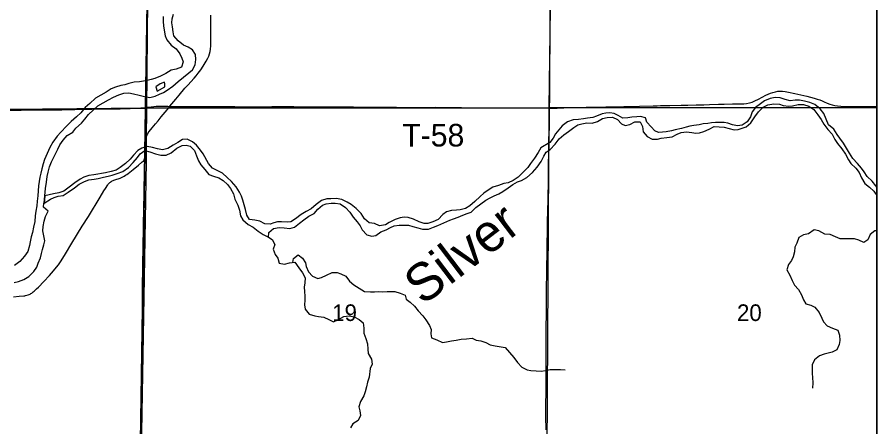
# Model space of a CAD drawing. Extents: x 0 to 34, y 0 to 22.
# Drawn here: x 8.318 to 9.4, y 15.508 to 16.023 of the extents above; entities that cross this region are included whole.
import ezdxf

# ---------------------------------------------------------------- set-up
doc = ezdxf.new("R2010")
doc.units = 0
for name, color, linetype in [('GM_X_County', 7, 'Continuous'), ('GM_X_County_Road', 7, 'Continuous'), ('GM_X_Major_River', 7, 'Continuous'), ('GM_X_Minor_River', 7, 'Continuous'), ('GM_X_Minor_River_Text', 7, 'Continuous'), ('GM_X_Section', 7, 'Continuous'), ('GM_X_Section_Text', 7, 'Continuous'), ('GM_X_Township', 7, 'Continuous'), ('GM_X_Township_Road', 7, 'Continuous'), ('GM_X_Township_Road_Text', 7, 'Continuous'), ('SH_Data', 7, 'Continuous')]:
    doc.layers.add(name, color=color, linetype=linetype)

msp = doc.modelspace()

# ---------------------------------------------------------------- linework, layer by layer
at = {"layer": 'GM_X_County'}
msp.add_lwpolyline([(9.4, 14.3965), (9.4, 20.9), (2.6, 20.9), (2.6, 14.4092)], dxfattribs=at)
at = {"layer": 'GM_X_County_Road'}
for points in [[(8.9881, 15.9085), (8.9881, 15.9105), (8.9882, 15.9192), (8.9883, 15.932), (8.9885, 15.9584), (8.9887, 15.9932), (8.9888, 16.0178), (8.9889, 16.0327)], [(8.5102, 15.9106), (8.5102, 15.9107), (8.5127, 15.9138), (8.5177, 15.9197), (8.5219, 15.9247), (8.529, 15.9333), (8.5325, 15.9373), (8.5405, 15.9459), (8.5432, 15.949), (8.5457, 15.9521), (8.549, 15.9567), (8.5521, 15.9613), (8.5558, 15.9674), (8.5577, 15.971), (8.559, 15.9738), (8.56, 15.9767), (8.5607, 15.9795), (8.5611, 15.9825), (8.5614, 15.9866), (8.5615, 15.9928), (8.5616, 15.9977), (8.5617, 16.0079), (8.5617, 16.012), (8.5616, 16.0135), (8.5617, 16.0141), (8.5616, 16.0191), (8.5615, 16.0253)], [(8.4821, 15.876), (8.4829, 15.8772), (8.484, 15.8788), (8.4877, 15.8834), (8.4919, 15.8884), (8.4954, 15.8924), (8.4992, 15.8972), (8.5043, 15.9033), (8.5068, 15.9063), (8.5102, 15.9106)], [(8.9836, 15.5039), (8.9836, 15.5104), (8.9835, 15.5139), (8.9835, 15.5319), (8.9836, 15.5552), (8.9837, 15.5676), (8.9837, 15.5813), (8.9837, 15.5974), (8.9838, 15.6133), (8.9838, 15.627), (8.9839, 15.6316), (8.9839, 15.6357), (8.984, 15.6462), (8.984, 15.6543), (8.984, 15.6608), (8.9842, 15.6767), (8.9843, 15.6844), (8.9846, 15.6978), (8.9847, 15.7074), (8.9848, 15.714), (8.9849, 15.7202), (8.9849, 15.7233), (8.9849, 15.7242), (8.9849, 15.7286), (8.9851, 15.7357), (8.9852, 15.7422), (8.9854, 15.7491), (8.9855, 15.7553), (8.9856, 15.7649), (8.9859, 15.7801), (8.986, 15.7844), (8.9861, 15.7885), (8.9862, 15.7925), (8.9863, 15.7956), (8.9864, 15.8015), (8.9865, 15.8102), (8.9866, 15.8158), (8.9867, 15.8286), (8.9869, 15.8379), (8.9872, 15.8512), (8.9874, 15.8599), (8.9875, 15.8671), (8.9876, 15.8736), (8.9879, 15.8863), (8.988, 15.8928), (8.988, 15.9021), (8.9881, 15.9084), (8.9881, 15.9085)], [(8.4769, 15.8417), (8.4776, 15.8433), (8.4781, 15.8445), (8.4784, 15.8457), (8.4785, 15.8463), (8.4786, 15.8469), (8.4788, 15.8494), (8.4789, 15.8512), (8.479, 15.8534), (8.4792, 15.8572), (8.4794, 15.8637), (8.4795, 15.8659), (8.4797, 15.8674), (8.4797, 15.8683), (8.4799, 15.8696), (8.4801, 15.8705), (8.4807, 15.8727), (8.4813, 15.8745), (8.4819, 15.8756), (8.4821, 15.876)], [(8.313, 15.6713), (8.3204, 15.6719), (8.3263, 15.6724), (8.3273, 15.6725), (8.3283, 15.6727), (8.33, 15.6731), (8.3316, 15.6736), (8.3329, 15.6741), (8.3341, 15.6746), (8.3351, 15.6752), (8.3361, 15.6758), (8.3371, 15.6765), (8.3381, 15.6773), (8.339, 15.6781), (8.3409, 15.6798), (8.3423, 15.6811), (8.3445, 15.6833), (8.3514, 15.6904), (8.3585, 15.6978), (8.3637, 15.7036), (8.3675, 15.7082), (8.3699, 15.7114), (8.3731, 15.7163), (8.3785, 15.7251), (8.3866, 15.7384), (8.3997, 15.7598), (8.4074, 15.7722), (8.4222, 15.7963), (8.4271, 15.8045), (8.429, 15.8075), (8.4318, 15.8119), (8.4325, 15.8129), (8.4331, 15.8136), (8.4337, 15.8142), (8.4344, 15.8148), (8.4351, 15.8154), (8.4358, 15.8159), (8.4366, 15.8163), (8.4375, 15.8168), (8.4407, 15.8181), (8.4474, 15.8205), (8.4493, 15.8213), (8.4508, 15.822), (8.4526, 15.823), (8.4541, 15.8239), (8.4557, 15.825), (8.4574, 15.8262), (8.4637, 15.8313), (8.4704, 15.8368), (8.4749, 15.8405), (8.4754, 15.8409), (8.4757, 15.8411), (8.476, 15.8413), (8.4763, 15.8415), (8.4766, 15.8416), (8.4769, 15.8417)]]:
    msp.add_lwpolyline(points, dxfattribs=at)
at = {"layer": 'GM_X_Major_River'}
msp.add_line((8.3516, 15.7889), (8.3525, 15.7982), dxfattribs=at)
for points in [[(8.3525, 15.7982), (8.3535, 15.8073), (8.3547, 15.8151), (8.3555, 15.8223), (8.3568, 15.828), (8.3586, 15.8344), (8.3609, 15.8407), (8.3653, 15.8492), (8.3689, 15.8568), (8.3716, 15.8621), (8.3758, 15.8679), (8.3809, 15.874), (8.388, 15.8781), (8.3916, 15.8832), (8.399, 15.8895), (8.403, 15.8944), (8.4078, 15.9004), (8.4133, 15.9059), (8.4194, 15.9112), (8.4261, 15.915), (8.4326, 15.9187), (8.439, 15.9223), (8.4457, 15.9251), (8.452, 15.927), (8.4584, 15.9275), (8.4643, 15.9262), (8.4713, 15.9246), (8.4779, 15.9229), (8.485, 15.9217), (8.4914, 15.9232), (8.4971, 15.9257), (8.5019, 15.9279), (8.5066, 15.9309), (8.5137, 15.9358), (8.5205, 15.9419), (8.527, 15.9473), (8.5339, 15.9526), (8.5386, 15.9566), (8.5417, 15.9627), (8.5429, 15.9693), (8.5421, 15.9756), (8.5385, 15.9815), (8.5332, 15.9849), (8.5272, 15.9876), (8.5204, 15.9931), (8.5151, 15.9994), (8.5142, 16.0041), (8.5132, 16.0106), (8.5127, 16.0157), (8.5131, 16.0205), (8.5146, 16.0265)], [(8.5015, 16.0234), (8.5017, 16.0171), (8.5022, 16.0118), (8.503, 16.0065), (8.5043, 15.9991), (8.5061, 15.9943), (8.5118, 15.9876), (8.5179, 15.9829), (8.5226, 15.9766), (8.525, 15.9713), (8.5269, 15.9665), (8.5246, 15.9599), (8.5181, 15.9574), (8.5115, 15.9561), (8.505, 15.952), (8.4982, 15.9484), (8.4913, 15.9456), (8.4864, 15.9443), (8.4816, 15.943), (8.4769, 15.9421), (8.4719, 15.9415), (8.4649, 15.9408), (8.4583, 15.9395), (8.4533, 15.9378), (8.4482, 15.9367), (8.4417, 15.9346)], [(8.5035, 15.9392), (8.5034, 15.9408), (8.4977, 15.9391), (8.4922, 15.935), (8.4941, 15.9295)], [(8.4417, 15.9346), (8.436, 15.9327), (8.4298, 15.9286), (8.4231, 15.9246), (8.4164, 15.9209), (8.4094, 15.9143), (8.4035, 15.9092), (8.3981, 15.9025), (8.3924, 15.8973), (8.3858, 15.8916), (8.3797, 15.8856), (8.3728, 15.8782), (8.368, 15.8729), (8.3625, 15.8655), (8.359, 15.8587), (8.3556, 15.8513), (8.3523, 15.8439), (8.3506, 15.8384), (8.3489, 15.832), (8.3475, 15.8265), (8.3465, 15.8216), (8.3454, 15.8161), (8.3448, 15.8107), (8.3442, 15.8045), (8.3438, 15.7982), (8.343, 15.7914), (8.3424, 15.7857), (8.3414, 15.7789), (8.3405, 15.773), (8.3399, 15.7658), (8.3385, 15.7586), (8.337, 15.752), (8.3354, 15.7466), (8.3342, 15.7404), (8.3335, 15.7355), (8.3312, 15.7283), (8.327, 15.7224), (8.321, 15.7154), (8.3144, 15.7103)], [(8.4941, 15.9295), (8.5036, 15.9351), (8.5035, 15.9392)], [(8.3141, 15.689), (8.3196, 15.6905), (8.3261, 15.693), (8.3325, 15.6966), (8.3386, 15.703), (8.3427, 15.7083), (8.3444, 15.7134), (8.3471, 15.7202), (8.3484, 15.7255), (8.3498, 15.7308), (8.3513, 15.7363), (8.3525, 15.7413), (8.3512, 15.7479), (8.3502, 15.7542), (8.3505, 15.7597), (8.3516, 15.7661), (8.3536, 15.772), (8.3568, 15.7786), (8.3511, 15.784), (8.3515, 15.7889), (8.3516, 15.7889)]]:
    msp.add_lwpolyline(points, dxfattribs=at)
at = {"layer": 'GM_X_Minor_River'}
msp.add_line((8.3525, 15.7982), (8.3516, 15.7889), dxfattribs=at)
for points in [[(9.4, 15.8089), (9.3989, 15.8106), (9.394, 15.8165), (9.3878, 15.8224), (9.3842, 15.8281), (9.3806, 15.833), (9.3755, 15.8389), (9.37, 15.8449), (9.3655, 15.8517), (9.3619, 15.8582), (9.3582, 15.8645), (9.3534, 15.8705), (9.35, 15.8753), (9.3457, 15.8818), (9.3391, 15.8875), (9.3361, 15.8945), (9.3334, 15.9014), (9.3287, 15.9073), (9.3221, 15.913), (9.3157, 15.9155), (9.309, 15.9172), (9.3028, 15.9182), (9.2971, 15.9184), (9.2908, 15.9175), (9.2846, 15.919), (9.2783, 15.9212), (9.2719, 15.9216), (9.2656, 15.9204), (9.2587, 15.9174), (9.2536, 15.9137), (9.2471, 15.9093), (9.2433, 15.9037), (9.2408, 15.8972), (9.2368, 15.8912), (9.2305, 15.887), (9.2246, 15.8859), (9.2182, 15.8874), (9.2125, 15.8894), (9.2078, 15.8901), (9.203, 15.8904), (9.1968, 15.8904), (9.192, 15.8898), (9.1873, 15.8891), (9.1814, 15.8884), (9.1762, 15.8874), (9.1696, 15.8865), (9.1647, 15.8856), (9.1599, 15.8843), (9.154, 15.8828), (9.1462, 15.8809), (9.1415, 15.8798), (9.135, 15.8787), (9.1301, 15.8781), (9.1253, 15.8778), (9.1204, 15.8799), (9.1159, 15.8847), (9.1104, 15.8907), (9.1087, 15.8961), (9.1026, 15.898), (9.0979, 15.8976), (9.0914, 15.8971), (9.0865, 15.8962), (9.0802, 15.8956), (9.0746, 15.8991), (9.0694, 15.9017), (9.0639, 15.9025), (9.059, 15.9022), (9.0541, 15.9012), (9.0472, 15.8982), (9.0425, 15.8965), (9.036, 15.8958), (9.0307, 15.8949), (9.0246, 15.8942), (9.0176, 15.8938), (9.0106, 15.891), (9.0041, 15.8859), (8.9997, 15.881), (8.9955, 15.8761), (8.9926, 15.8704), (8.9884, 15.8651), (8.977, 15.8583), (8.9738, 15.8526), (8.9692, 15.8454), (8.964, 15.8388), (8.9608, 15.8339), (8.9543, 15.8275), (8.9486, 15.8216)], [(8.9079, 15.7927), (8.9132, 15.7956), (8.9183, 15.7982), (8.924, 15.8008), (8.929, 15.8037), (8.936, 15.8082), (8.9417, 15.8125), (8.9478, 15.8155), (8.9526, 15.8174), (8.9596, 15.821), (8.9665, 15.8276), (8.9724, 15.834), (8.9775, 15.8414), (8.9808, 15.8478), (8.9838, 15.8528), (8.9888, 15.8562), (8.9949, 15.863), (9.0002, 15.8698), (9.0058, 15.8749), (9.012, 15.8788), (9.0185, 15.8841), (9.0238, 15.8873), (9.0286, 15.8886), (9.035, 15.8897), (9.0415, 15.8895), (9.0485, 15.8916), (9.0546, 15.8954), (9.0607, 15.8965), (9.0673, 15.897), (9.0734, 15.8939), (9.0785, 15.8884), (9.0834, 15.8863), (9.0891, 15.8878), (9.0954, 15.891), (9.1019, 15.891), (9.1051, 15.8853), (9.1058, 15.8786), (9.1107, 15.8725), (9.117, 15.8693), (9.124, 15.8694), (9.1287, 15.8707), (9.1356, 15.8713), (9.1422, 15.8724), (9.1487, 15.8756), (9.1538, 15.8778), (9.1606, 15.8786), (9.1671, 15.8778), (9.172, 15.877), (9.1768, 15.8774), (9.1823, 15.8791), (9.1891, 15.8819), (9.1954, 15.8853), (9.2015, 15.8849), (9.2079, 15.8843), (9.214, 15.8827), (9.2206, 15.8812), (9.2254, 15.8815), (9.2307, 15.883), (9.2356, 15.8847), (9.2415, 15.89), (9.2463, 15.8976), (9.2511, 15.9038), (9.2568, 15.9097), (9.2629, 15.9125), (9.2705, 15.9138), (9.2773, 15.9132), (9.2823, 15.9118), (9.2891, 15.911), (9.2938, 15.9114), (9.3009, 15.9127), (9.3079, 15.9129), (9.3143, 15.9108), (9.3206, 15.9065), (9.3257, 15.9001), (9.33, 15.8942), (9.3332, 15.8883), (9.3383, 15.8816), (9.3436, 15.8755), (9.3472, 15.8691), (9.3504, 15.8637), (9.3558, 15.8571), (9.3604, 15.8506), (9.3643, 15.8434), (9.3673, 15.8386), (9.3734, 15.8327), (9.3779, 15.8274), (9.3807, 15.8209), (9.3849, 15.8137), (9.3909, 15.8091), (9.3964, 15.8039), (9.4, 15.7984)], [(8.9486, 15.8216), (8.9423, 15.8173), (8.9358, 15.8146), (8.9303, 15.8135), (8.9239, 15.8111), (8.9168, 15.809), (8.9121, 15.8062), (8.9054, 15.8015), (8.9007, 15.7973), (8.894, 15.7911), (8.8875, 15.7854), (8.8824, 15.7822), (8.8757, 15.7806), (8.871, 15.7802), (8.8647, 15.7798), (8.8584, 15.7778), (8.8537, 15.7746), (8.8476, 15.7685), (8.8411, 15.7653), (8.8348, 15.7633), (8.8301, 15.7631), (8.8237, 15.7654), (8.8166, 15.7689), (8.8102, 15.771), (8.8051, 15.7714), (8.8, 15.7704), (8.7935, 15.7684), (8.7863, 15.7644), (8.7813, 15.7618), (8.7741, 15.7605), (8.7677, 15.7632), (8.7608, 15.7642), (8.755, 15.7693), (8.751, 15.7758), (8.7446, 15.7821), (8.7383, 15.787), (8.7334, 15.7903), (8.7264, 15.7935), (8.7194, 15.7947), (8.7127, 15.7945), (8.7078, 15.7942), (8.7008, 15.7921), (8.6941, 15.787), (8.688, 15.7817), (8.6816, 15.7785), (8.6755, 15.7748), (8.6684, 15.7691), (8.6623, 15.7655), (8.6576, 15.765), (8.6506, 15.7654), (8.6456, 15.7654), (8.6409, 15.7643), (8.6361, 15.7626), (8.6295, 15.763), (8.6232, 15.7661), (8.617, 15.7674), (8.6103, 15.7684), (8.6071, 15.7739), (8.6053, 15.7808), (8.6034, 15.7867), (8.6017, 15.7927), (8.6004, 15.7975), (8.5978, 15.8028), (8.5934, 15.8093), (8.5878, 15.816), (8.5821, 15.8211), (8.5764, 15.8266), (8.5635, 15.8328), (8.5586, 15.8389), (8.552, 15.8508), (8.5486, 15.8556), (8.5435, 15.8617), (8.5386, 15.8661), (8.532, 15.8693), (8.5261, 15.8688), (8.5202, 15.8652), (8.5141, 15.8618), (8.5075, 15.8575), (8.5006, 15.8558), (8.4944, 15.857), (8.4881, 15.8587), (8.4815, 15.8599), (8.4748, 15.8582), (8.4699, 15.8552), (8.4642, 15.8493), (8.46, 15.8442), (8.454, 15.8389), (8.4474, 15.8335), (8.4424, 15.8304), (8.436, 15.8286), (8.4289, 15.8269), (8.4145, 15.8243), (8.4082, 15.8236), (8.4018, 15.8217), (8.397, 15.8189), (8.3902, 15.8143), (8.3833, 15.8089), (8.3767, 15.804), (8.3702, 15.8019), (8.3635, 15.8004), (8.3525, 15.7982)], [(8.3516, 15.7889), (8.3597, 15.794), (8.3645, 15.796), (8.3696, 15.7975), (8.3757, 15.7987), (8.3821, 15.8026), (8.3898, 15.8083), (8.3957, 15.8126), (8.4025, 15.8162), (8.408, 15.8183), (8.4147, 15.8192), (8.4196, 15.8199), (8.4263, 15.8216), (8.4325, 15.8229), (8.4373, 15.824), (8.4439, 15.8263), (8.4508, 15.8287), (8.458, 15.8336), (8.4639, 15.84), (8.4693, 15.8461), (8.4725, 15.851), (8.4784, 15.8551), (8.485, 15.8536), (8.4919, 15.8507), (8.4985, 15.8492), (8.5055, 15.8491), (8.5118, 15.8522), (8.519, 15.8582), (8.5255, 15.8614), (8.5306, 15.8619), (8.5358, 15.8604), (8.541, 15.8549), (8.5437, 15.8484), (8.5461, 15.8421), (8.5489, 15.8372), (8.5542, 15.8311), (8.5589, 15.825), (8.565, 15.8227), (8.5715, 15.8208), (8.5773, 15.8173), (8.5828, 15.8122), (8.5864, 15.8074), (8.5902, 15.8006), (8.5918, 15.7941), (8.5956, 15.7865), (8.5975, 15.7799), (8.5988, 15.773), (8.6018, 15.7681), (8.6088, 15.762), (8.6148, 15.7585), (8.6213, 15.7536), (8.6275, 15.7496), (8.634, 15.7463), (8.6347, 15.7518), (8.6407, 15.7571), (8.6475, 15.7582), (8.6539, 15.758), (8.661, 15.7572), (8.667, 15.7587), (8.6733, 15.7638), (8.6785, 15.7679), (8.6849, 15.7727), (8.6916, 15.7757), (8.6964, 15.7815), (8.7023, 15.7864), (8.707, 15.7879), (8.7133, 15.7887), (8.7182, 15.7888), (8.7245, 15.788), (8.7313, 15.7836), (8.7366, 15.7775), (8.7407, 15.7711), (8.7458, 15.7654), (8.7496, 15.7604), (8.7522, 15.7555), (8.7579, 15.749), (8.7644, 15.7473), (8.7693, 15.7484), (8.7758, 15.7527), (8.7824, 15.7553), (8.7878, 15.7584), (8.7925, 15.7602), (8.7986, 15.7612), (8.8056, 15.7613), (8.8105, 15.7611), (8.8157, 15.7596), (8.8221, 15.7578), (8.8282, 15.7563), (8.8356, 15.7562), (8.842, 15.7585), (8.8474, 15.7606), (8.8548, 15.7641), (8.8624, 15.7675), (8.8673, 15.769), (8.8728, 15.7711), (8.8789, 15.7737), (8.8841, 15.776), (8.8892, 15.7776), (8.8953, 15.7833), (8.9016, 15.7882), (8.9079, 15.7927)], [(8.634, 15.7463), (8.6389, 15.7431), (8.6421, 15.737), (8.64, 15.7309), (8.6424, 15.7244), (8.6458, 15.7197), (8.6475, 15.7134), (8.6543, 15.7122), (8.6608, 15.7139), (8.6674, 15.7145), (8.6723, 15.7076), (8.677, 15.7011), (8.6804, 15.6949), (8.68, 15.6886), (8.6791, 15.6833), (8.6794, 15.678), (8.68, 15.6721), (8.6799, 15.667), (8.6795, 15.6611), (8.6803, 15.6556), (8.6856, 15.6495), (8.6924, 15.6472), (8.6971, 15.6464), (8.7038, 15.6454), (8.7102, 15.6427), (8.7161, 15.6395), (8.7225, 15.6427), (8.729, 15.6465), (8.7357, 15.6472), (8.7419, 15.646), (8.7484, 15.6428), (8.7533, 15.6384), (8.7542, 15.6317), (8.7542, 15.6253), (8.7568, 15.6186), (8.7589, 15.612), (8.7592, 15.6053), (8.7596, 15.6), (8.7637, 15.5928), (8.7646, 15.5865), (8.7623, 15.5808), (8.7611, 15.5702), (8.759, 15.5638), (8.7577, 15.5581), (8.7561, 15.5516), (8.7544, 15.5467), (8.75, 15.5397), (8.7479, 15.5329), (8.7492, 15.5276), (8.7499, 15.5221), (8.7469, 15.5156), (8.7404, 15.5115), (8.7373, 15.5064)], [(9.4, 15.7542), (9.3974, 15.7542), (9.3916, 15.7493), (9.3886, 15.7429), (9.3838, 15.7393), (9.3774, 15.7422), (9.3721, 15.7441), (9.365, 15.7439), (9.359, 15.7439), (9.354, 15.7442), (9.3482, 15.7466), (9.3413, 15.7493), (9.3345, 15.7499), (9.3269, 15.7539), (9.3211, 15.7555), (9.3138, 15.7502), (9.3079, 15.7489), (9.302, 15.7457), (9.2994, 15.7387), (9.2969, 15.7334), (9.2963, 15.7275), (9.2949, 15.7216), (9.2928, 15.7167), (9.2888, 15.7118), (9.2869, 15.7052), (9.2905, 15.6983), (9.2933, 15.6917), (9.2963, 15.6856), (9.3016, 15.6802), (9.305, 15.6738), (9.3076, 15.6673), (9.3106, 15.6624), (9.3171, 15.6606), (9.322, 15.6583), (9.3275, 15.6515), (9.331, 15.6442), (9.3331, 15.6395), (9.3376, 15.6345), (9.3443, 15.6318), (9.3509, 15.6294), (9.3531, 15.6229), (9.3533, 15.6161), (9.3527, 15.6111), (9.3495, 15.6045), (9.3438, 15.6015), (9.3388, 15.6004), (9.3339, 15.5989), (9.3278, 15.597), (9.3217, 15.5919), (9.3188, 15.5858), (9.3186, 15.5811), (9.3186, 15.5748), (9.319, 15.5697), (9.3193, 15.5629), (9.3189, 15.5564)], [(8.6648, 15.7143), (8.6655, 15.7194), (8.6715, 15.7241), (8.6769, 15.7199), (8.6807, 15.714), (8.6816, 15.7093), (8.6845, 15.7026), (8.6896, 15.6969), (8.6962, 15.694), (8.7009, 15.6955), (8.7074, 15.6982), (8.7143, 15.7017), (8.7207, 15.7019), (8.7254, 15.7002), (8.7317, 15.6969), (8.736, 15.6906), (8.7415, 15.6862), (8.7483, 15.6819), (8.7551, 15.678), (8.7625, 15.6772), (8.7677, 15.6774), (8.7726, 15.6776), (8.7774, 15.6772), (8.7834, 15.6777), (8.7931, 15.6777), (8.7999, 15.6757), (8.8062, 15.6734), (8.8077, 15.6683), (8.8126, 15.6643), (8.8179, 15.6595), (8.8228, 15.6536), (8.8285, 15.6472), (8.8321, 15.642), (8.8368, 15.6352), (8.8388, 15.6302), (8.8386, 15.6247), (8.8396, 15.6196), (8.8462, 15.6169), (8.8532, 15.6138), (8.8583, 15.6146), (8.8644, 15.6157), (8.8703, 15.6166), (8.8769, 15.6177), (8.8834, 15.6185), (8.8904, 15.619), (8.8955, 15.6167), (8.9016, 15.6159), (8.9079, 15.6138), (8.9132, 15.6109), (8.9196, 15.6094), (8.9245, 15.6086), (8.9321, 15.6076), (8.9374, 15.6013), (8.9429, 15.5947), (8.9476, 15.5886), (8.9533, 15.5827), (8.9599, 15.5792), (8.9646, 15.5786), (8.9713, 15.5782), (8.9775, 15.5778), (8.9829, 15.5784), (8.9889, 15.5799), (8.9952, 15.5798), (9.0019, 15.5796), (9.0075, 15.5792)]]:
    msp.add_lwpolyline(points, dxfattribs=at)
at = {"layer": 'GM_X_Section'}
for p, q in [((9.4, 15.9093), (9.4, 16.4121)), ((9.4, 15.4061), (9.4, 15.9093))]:
    msp.add_line(p, q, dxfattribs=at)
for points in [[(7.9607, 16.4042), (8.4873, 16.4083), (8.4794, 15.9082), (7.9595, 15.9031)], [(8.4875, 16.414), (8.9939, 16.4094), (8.9872, 15.9088), (8.4794, 15.9082), (8.4873, 16.4083)], [(7.9595, 15.9031), (8.4794, 15.9082), (8.4718, 15.4054), (7.9519, 15.4037)], [(8.4794, 15.9082), (8.9872, 15.9088), (8.9843, 15.4045), (8.4718, 15.4054)]]:
    msp.add_lwpolyline(points, close=True, dxfattribs=at)
for points in [[(9.4, 16.4121), (8.9939, 16.4094), (8.9872, 15.9088), (9.4, 15.9093)], [(9.4, 15.9093), (8.9872, 15.9088), (8.9843, 15.4045), (9.4, 15.4061)]]:
    msp.add_lwpolyline(points, dxfattribs=at)
at = {"layer": 'GM_X_Township'}
msp.add_line((9.4, 14.3965), (9.4, 17.4092), dxfattribs=at)
for points in [[(8.4927, 17.4064), (8.489, 16.9129), (8.4875, 16.7165), (8.4852, 16.414), (8.4805, 15.9065), (8.4802, 15.8707), (8.4804, 15.8413), (8.4727, 15.4034), (8.4648, 14.9001), (8.4648, 14.8948), (8.4627, 14.3996), (8.4614, 14.3995), (7.9281, 14.4004), (7.4546, 14.4002), (7.1373, 14.3989)], [(9.4, 17.4092), (8.9926, 17.4083), (8.965, 17.4081), (8.4927, 17.4064), (8.489, 16.9129), (8.4875, 16.7165), (8.4852, 16.414), (8.4805, 15.9065), (8.4802, 15.8707), (8.4804, 15.8413), (8.4727, 15.4034), (8.4648, 14.9001), (8.4648, 14.8948), (8.4627, 14.3996), (8.961, 14.3984), (8.9649, 14.3985), (9.4, 14.3965)]]:
    msp.add_lwpolyline(points, dxfattribs=at)
at = {"layer": 'GM_X_Township_Road'}
for points in [[(8.9881, 15.9085), (8.9898, 15.9085), (8.9976, 15.9085), (9.0059, 15.9087), (9.0153, 15.909), (9.024, 15.9092), (9.0342, 15.9094), (9.0392, 15.9095), (9.0488, 15.9097), (9.0588, 15.9099), (9.0659, 15.9101), (9.0814, 15.9104), (9.1013, 15.9109), (9.1184, 15.9112), (9.1234, 15.9114), (9.1277, 15.9115), (9.1395, 15.9117), (9.1535, 15.912), (9.1619, 15.9122), (9.1727, 15.9124), (9.1824, 15.9126), (9.1895, 15.9128), (9.2007, 15.9132), (9.2078, 15.9135), (9.2184, 15.9137), (9.2212, 15.9137), (9.224, 15.9137), (9.228, 15.9138), (9.2327, 15.9139), (9.2361, 15.9143), (9.2397, 15.915), (9.243, 15.916), (9.2464, 15.9174), (9.2512, 15.9198), (9.2602, 15.9246), (9.2633, 15.926), (9.2662, 15.9272), (9.2692, 15.9282), (9.2725, 15.929), (9.2756, 15.9295), (9.2783, 15.9296), (9.2814, 15.9295), (9.2845, 15.9292), (9.2888, 15.9284), (9.2967, 15.9267), (9.3119, 15.9233), (9.3165, 15.9222), (9.3212, 15.921), (9.3251, 15.9198), (9.3282, 15.9187), (9.3311, 15.9176), (9.3338, 15.9164), (9.3377, 15.9146), (9.3409, 15.9134), (9.3438, 15.9125), (9.3471, 15.9117), (9.3505, 15.9111), (9.3548, 15.9107), (9.3598, 15.9105), (9.3701, 15.9104), (9.3844, 15.9104), (9.3996, 15.9103), (9.4, 15.9103)], [(8.411, 15.9069), (8.4117, 15.9069), (8.4315, 15.9073), (8.4475, 15.9076), (8.4534, 15.9078), (8.46, 15.908), (8.4694, 15.9084), (8.4736, 15.9086), (8.4751, 15.9087), (8.4765, 15.9088), (8.4818, 15.9094), (8.4829, 15.9096)], [(8.4829, 15.9096), (8.49, 15.9104), (8.4929, 15.9107), (8.4958, 15.9109), (8.4977, 15.911), (8.4995, 15.911), (8.501, 15.911), (8.5025, 15.9109), (8.5054, 15.9108), (8.5073, 15.9107), (8.5102, 15.9106)], [(8.5102, 15.9106), (8.5112, 15.9106), (8.5199, 15.9106), (8.533, 15.9104), (8.5634, 15.9103), (8.592, 15.9102), (8.6104, 15.9101), (8.6386, 15.9102), (8.666, 15.9102), (8.6911, 15.9101), (8.7033, 15.91), (8.7151, 15.91), (8.7412, 15.9098), (8.7605, 15.9097), (8.7729, 15.9096), (8.7953, 15.9095), (8.8099, 15.9093), (8.8211, 15.9093), (8.8298, 15.9093), (8.845, 15.9094), (8.8608, 15.9093), (8.8773, 15.9091), (8.913, 15.9089), (8.9441, 15.9087), (8.9727, 15.9086), (8.9881, 15.9085)], [(8.3038, 15.9056), (8.3227, 15.9059), (8.3538, 15.9062), (8.374, 15.9063), (8.3905, 15.9065), (8.411, 15.9069)], [(8.4754, 15.6468), (8.4755, 15.6591), (8.4757, 15.6803), (8.4761, 15.711), (8.4768, 15.7576), (8.4772, 15.7859), (8.4775, 15.7977), (8.4778, 15.8102), (8.4781, 15.8229), (8.4783, 15.83), (8.4787, 15.8374), (8.4786, 15.8387), (8.4784, 15.8397), (8.4782, 15.8404), (8.4779, 15.8408), (8.4775, 15.8413), (8.4769, 15.8417)], [(8.4726, 15.4064), (8.4727, 15.4093), (8.4727, 15.4127), (8.4728, 15.4198), (8.4728, 15.4292), (8.4729, 15.4385), (8.473, 15.4416), (8.4732, 15.4537), (8.4733, 15.4621), (8.4735, 15.4767), (8.4736, 15.4804), (8.4737, 15.4913), (8.4738, 15.496), (8.474, 15.5106), (8.4743, 15.5364), (8.4745, 15.5435), (8.4747, 15.5572), (8.4747, 15.5693), (8.4751, 15.5951), (8.4753, 15.6168), (8.4753, 15.6237), (8.4754, 15.6467), (8.4754, 15.6468)]]:
    msp.add_lwpolyline(points, dxfattribs=at)
at = {"layer": 'SH_Data'}
msp.add_line((9.4, 20.9), (9.4, 14.1), dxfattribs=at)

# ---------------------------------------------------------------- texts
at = {"layer": 'GM_X_Minor_River_Text'}
msp.add_text('Silver', height=0.04737, rotation=37.3033, dxfattribs=at).set_placement((8.8284, 15.6594))
at = {"layer": 'GM_X_Section_Text'}
for s, p in [('19', (8.7144, 15.6407)), ('20', (9.224, 15.6407))]:
    msp.add_text(s, height=0.02093, rotation=0, dxfattribs=at).set_placement(p)
at = {"layer": 'GM_X_Township_Road_Text'}
msp.add_text('T-58', height=0.02841, rotation=0, dxfattribs=at).set_placement((8.8026, 15.8601))

doc.saveas('drawing.dxf')
